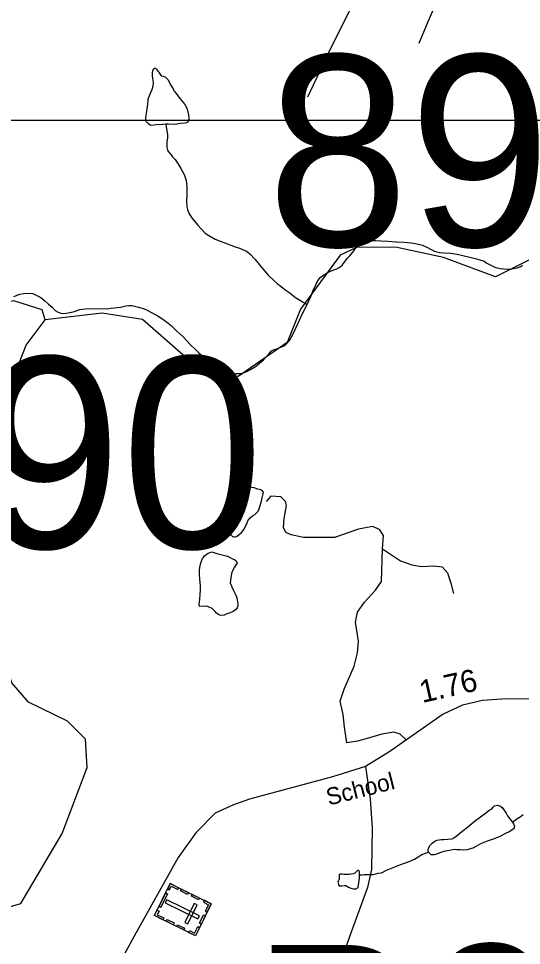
# Model space of a CAD drawing. Extents: x 2126262 to 2293712, y 749403 to 919119.
# Drawn here: x 2210024 to 2212832, y 790264 to 795436 of the extents above; entities that cross this region are included whole.
import ezdxf

# ---------------------------------------------------------------- set-up
doc = ezdxf.new("R2010")
doc.units = 0
for name, color, linetype in [('Exist Cultural Cemetery CELL', 7, 'Continuous'), ('Exist Hydrographic Creek Single Shore', 7, 'Continuous'), ('Exist Hydrographic Misc Water Feature', 7, 'Continuous'), ('Exist Road Non-System Type 51', 7, 'Continuous'), ('Exist Road Secondary Mileage Hundredths English Label', 7, 'Continuous'), ('Exist Road Secondary Structure Pipe Number Label', 7, 'Continuous'), ('Exist Road Secondary Structure Standard Bridge Number Label', 7, 'Continuous'), ('Exist Road Secondary Type 51 Attributed', 7, 'Continuous'), ('Exist Road Secondary Type 51 Label', 7, 'Continuous'), ('Map Preparation Inset Cut Line', 7, 'Continuous')]:
    doc.layers.add(name, color=color, linetype=linetype)

msp = doc.modelspace()

# ---------------------------------------------------------------- linework, layer by layer
at = {"layer": 'Exist Cultural Cemetery CELL'}
for points in [[(2211099.6, 790496.3), (2211011.7, 790317.7), (2210783.2, 790430.1), (2210871.1, 790608.7)], [(2210856.6, 790579), (2210866.9, 790573.9), (2210876.6, 790593.7), (2210912.8, 790575.8), (2210917.8, 790585.8), (2210871.2, 790608.7)], [(2210856, 790552.1), (2210818.6, 790476), (2210808.4, 790481), (2210845.8, 790557.1)], [(2210933.9, 790577.9), (2210972.8, 790558.7), (2210967.7, 790548.5), (2210928.9, 790567.7)], [(2210994.2, 790548.2), (2211033.1, 790529.1), (2211028, 790518.8), (2210989.2, 790538)], [(2211025.2, 790411.4), (2211033.4, 790428.2), (2210851.5, 790517.7), (2210843.2, 790500.9)], [(2211020.5, 790489.7), (2211003.7, 790498), (2210951.8, 790392.3), (2210968.5, 790384.1)], [(2211060.7, 790515.4), (2211055.7, 790505.2), (2211084.6, 790491), (2211066.7, 790454.6), (2211076.7, 790449.7), (2211099.6, 790496.3)], [(2210797.8, 790459.8), (2210808.2, 790454.7), (2210798.4, 790435), (2210834.7, 790417.2), (2210829.8, 790407.2), (2210783.2, 790430.1)], [(2210853.1, 790408.4), (2210891.9, 790389.3), (2210886.9, 790379), (2210848.1, 790398.2)], [(2211066.9, 790429.8), (2211044, 790383.3), (2211033.8, 790388.4), (2211056.6, 790434.9)], [(2210912.2, 790379.3), (2210951.1, 790360.1), (2210946.1, 790349.9), (2210907.2, 790369)], [(2210972.7, 790336.7), (2210977.8, 790346.9), (2211006.6, 790332.7), (2211024.5, 790369.1), (2211034.5, 790364.2), (2211011.6, 790317.6)]]:
    msp.add_lwpolyline(points, close=True, dxfattribs=at)
at = {"layer": 'Exist Hydrographic Creek Single Shore'}
for points in [[(2210173.3, 793754.8), (2210156.3, 793810.9), (2209997.3, 793860.1), (2209590.3, 793783.2), (2209465.4, 793798.9), (2209356.3, 793873.3), (2208902.4, 794486.2), (2208876.3, 794568.8), (2208717.4, 794709.8), (2208500.3, 794799.6), (2208332.3, 794940.8), (2208290.3, 795033.5), (2208281.3, 795115.7), (2208239.4, 795188.7), (2208204.5, 795532.4), (2208145.3, 795564.7), (2207937.4, 795529.6)], [(2212895.3, 794098.9), (2212687.4, 793994.9), (2212395.4, 794102.7), (2212128.2, 794160.6), (2211911.3, 794158.6), (2211820.2, 794114.5), (2211597.4, 793814), (2211523.3, 793628.6), (2211250.4, 793437.4), (2211141.3, 793442.9), (2210941.4, 793558.6), (2210715.4, 793756.7), (2210490.3, 793790.9), (2210173.3, 793754.8)]]:
    msp.add_lwpolyline(points, dxfattribs=at)
at = {"layer": 'Exist Hydrographic Misc Water Feature'}
for points in [[(2210846.3, 794846.9), (2210828.3, 794844.8), (2210794.7, 794842.5), (2210766.6, 794838.3), (2210758.6, 794840.3), (2210748.3, 794850.2), (2210738.5, 794860.1), (2210734.4, 794870), (2210734.4, 794884), (2210738.1, 794906.1), (2210742, 794932.1), (2210745.7, 794958.1), (2210747.7, 794976.1), (2210747.7, 794988.1), (2210753.5, 795000.2), (2210765.1, 795028.2), (2210767.2, 795034.2), (2210775.2, 795060.3), (2210776.8, 795078.3), (2210774.6, 795100.3), (2210772.7, 795118.3), (2210772.7, 795132.3), (2210774.4, 795146.3), (2210780.3, 795158.3), (2210788.3, 795158.4), (2210794.5, 795152.4), (2210802.5, 795142.5), (2210806.4, 795136.5), (2210812.7, 795126.5), (2210820.7, 795116.6), (2210830.6, 795114.6), (2210844.7, 795108.8), (2210850.6, 795102.8), (2210858.8, 795092.9), (2210866.8, 795076.9), (2210876.9, 795061), (2210887.1, 795043.1), (2210891.2, 795033.1), (2210897.2, 795027.1), (2210925.5, 794987.4), (2210945.6, 794965.5), (2210955.6, 794949.6), (2210965.9, 794929.6), (2210972.2, 794897.7), (2210974.1, 794879.7), (2210974.1, 794873.7), (2210968.3, 794857.7), (2210962.4, 794853.6), (2210950.3, 794851.5), (2210928.4, 794849.4), (2210896.4, 794845.2), (2210860.5, 794846.9), (2210846.3, 794846.9)], [(2210846.3, 794846.9), (2210848.6, 794830.9), (2210855, 794788.9), (2210855, 794769), (2210851.1, 794748.9), (2210851.1, 794732.9), (2210851.5, 794716.9), (2210855.4, 794701), (2210861.7, 794691), (2210873.6, 794677.1), (2210883.7, 794663.2), (2210897.8, 794649.3), (2210913.8, 794627.4), (2210930.2, 794599.5), (2210948.5, 794565.7), (2210960.6, 794531.8), (2210962.8, 794497.8), (2210963.2, 794457.8), (2210961.4, 794413.8), (2210963.6, 794385.8), (2210967.7, 794369.9), (2210973.9, 794349.9), (2210989.9, 794326), (2211004.2, 794306.1), (2211024.3, 794282.3), (2211044.4, 794262.4), (2211066.6, 794238.6), (2211086.7, 794224.7), (2211120.9, 794205), (2211154.9, 794191.2), (2211174.8, 794183.4), (2211233.1, 794161.7), (2211257.1, 794154), (2211297, 794138.3), (2211315.3, 794122.4), (2211345.4, 794090.5), (2211369.6, 794060.8), (2211387.9, 794038.9), (2211418.2, 794003.1), (2211448.2, 793975.3), (2211468.5, 793957.5), (2211516.7, 793919.8), (2211532.7, 793907.9), (2211570.8, 793878.2), (2211635.2, 793840.7)], [(2211635.2, 793840.7), (2211654.9, 793884.8), (2211670.7, 793922.9), (2211682.3, 793945), (2211690.1, 793963), (2211698.1, 793977), (2211708.2, 793991.1), (2211725.8, 794003.2), (2211743.9, 794015.4), (2211761.9, 794023.5), (2211783.6, 794033.6), (2211801.7, 794039.7), (2211817.7, 794047.9), (2211831.6, 794061.9), (2211847.4, 794082.1), (2211861.1, 794098.1), (2211873, 794112.2), (2211890.9, 794132.3), (2211898.9, 794144.4), (2211911, 794160.5), (2211924.7, 794174.6), (2211940.7, 794180.6), (2211958.5, 794188.8), (2211988.7, 794197), (2212016.6, 794197.2), (2212046.7, 794195.4), (2212084.7, 794193.6), (2212132.6, 794189.9), (2212174.7, 794188.2), (2212216.7, 794184.6), (2212240.7, 794180.7), (2212278.6, 794171), (2212302.6, 794159.1), (2212326.6, 794147.3), (2212346.9, 794137.4), (2212373, 794129.7), (2212400.8, 794127.8), (2212434.9, 794126.1), (2212472.8, 794120.3), (2212504.8, 794112.6), (2212542.9, 794104.8), (2212572.9, 794097), (2212599.1, 794089.2), (2212623.1, 794081.4), (2212639.1, 794071.5), (2212667.2, 794055.7), (2212683.4, 794047.8), (2212713.3, 794040), (2212731.4, 794038.2), (2212753.3, 794036.3), (2212777.3, 794038.5), (2212807.5, 794044.7), (2212827.1, 794052.8), (2212837.2, 794058.9)], [(2209997.4, 793885.3), (2210031.5, 793897.6), (2210055.5, 793901.7), (2210077.2, 793903.9), (2210103.2, 793902), (2210129.5, 793888.2), (2210149.4, 793878.4), (2210171.7, 793860.5), (2210191.6, 793842.7), (2210211.7, 793824.8), (2210227.9, 793807), (2210241.8, 793799.1), (2210253.9, 793793.2), (2210269.9, 793789.3), (2210289.8, 793791.4)], [(2210289.8, 793791.4), (2210309.9, 793795.5), (2210336, 793801.7), (2210365.9, 793811.9), (2210395.6, 793816.1), (2210425.6, 793818.3), (2210465.6, 793816.6), (2210491.6, 793816.8), (2210517.6, 793815), (2210539.6, 793819.1), (2210593.7, 793825.5), (2210623.7, 793831.7), (2210639.6, 793833.8), (2210655.6, 793833.9), (2210693.6, 793824.2), (2210721.7, 793818.4), (2210745.7, 793806.5), (2210803.9, 793774.9), (2210840.2, 793751.2), (2210878.1, 793721.5), (2210908.5, 793691.7), (2210940.7, 793661.9), (2210960.6, 793640.1), (2210985, 793612.3), (2211009.2, 793590.4), (2211031.1, 793570.6), (2211051.4, 793552.7), (2211075.4, 793530.9), (2211091.6, 793519.1), (2211111.7, 793503.2), (2211135.7, 793489.4), (2211165.8, 793477.5), (2211191.9, 793465.7), (2211223.8, 793454), (2211237.8, 793454.1), (2211251.9, 793454.2), (2211265.9, 793454.3), (2211275.9, 793456.3), (2211297.9, 793466.5), (2211319.6, 793476.6), (2211347.7, 793494.8), (2211391.4, 793531.1), (2211425.2, 793569.3), (2211436.9, 793581.3), (2211446.9, 793587.4), (2211465, 793593.5), (2211482.8, 793599.7), (2211506.6, 793609.8), (2211510.7, 793611.8), (2211536.5, 793640), (2211556.4, 793676.2), (2211583.9, 793732.4), (2211609.3, 793790.5), (2211635.2, 793840.7)], [(2209828.4, 793010.7), (2210066.2, 793612.7), (2210173.3, 793754.8)], [(2208875.2, 787565.3), (2208790.1, 787780.3), (2208725.2, 788762.5), (2208774.2, 788938.6), (2208971.2, 789354.4), (2209177.3, 789632.3), (2209242.3, 789798.2), (2209465.2, 790141.3), (2209614.3, 790302.3), (2209821.4, 790435.8), (2210037.3, 790497), (2210268.2, 790889.1), (2210407.2, 791256.9), (2210397.4, 791414.6), (2210297.3, 791515.1), (2210079.3, 791621.2), (2209987.3, 791728.1), (2209911.2, 791962.6), (2209932.3, 792526.4), (2209898.3, 792592.6), (2209897.3, 792720.6), (2209828.4, 793010.7)], [(2211370.9, 792713.3), (2211380.9, 792743.3), (2211384.6, 792761.3), (2211390.3, 792783.3), (2211392.4, 792793.4), (2211386.4, 792799.3), (2211376.4, 792805.2), (2211360.4, 792809.2), (2211338.5, 792817), (2211308.1, 792820.8), (2211292.1, 792822.7), (2211282.3, 792818.6), (2211274.3, 792810.6), (2211270.4, 792804.6), (2211268.3, 792796.5), (2211266.7, 792780.5), (2211262.6, 792760.5), (2211254.8, 792736.4), (2211247.2, 792710.4), (2211241.1, 792682.3), (2211241.5, 792662.4), (2211243.3, 792646.4), (2211245.6, 792630.4), (2211243.5, 792622.4), (2211241.7, 792616.4), (2211227.9, 792598.3), (2211215.8, 792586.2), (2211209.9, 792580.2), (2211204.2, 792572.2), (2211202.1, 792568.2), (2211202.1, 792560.2), (2211206.2, 792554.2), (2211210.1, 792552.2), (2211218.1, 792546.2), (2211226.1, 792544.3), (2211232, 792544.3), (2211240, 792546.4), (2211248, 792550.5), (2211256, 792556.5), (2211268.1, 792568.6), (2211283.9, 792586.7), (2211293.6, 792606.7), (2211297.7, 792616.8), (2211303.6, 792632.8), (2211315.3, 792646.9), (2211329.4, 792661), (2211343.4, 792669.1), (2211353, 792677.2), (2211361.2, 792687.2), (2211367.2, 792699.2), (2211370.9, 792713.3)], [(2211033.6, 792333), (2211033.6, 792359), (2211035.4, 792373), (2211039.3, 792391.1), (2211045, 792407.1), (2211051.2, 792423.2), (2211055.1, 792427.2), (2211062.9, 792437.2), (2211083, 792453.4), (2211102.9, 792459.5), (2211131, 792449.7), (2211160.9, 792443.9), (2211190.8, 792436.1), (2211204.8, 792428.2), (2211219.1, 792420.3), (2211229.2, 792416.3), (2211239.2, 792410.5), (2211245.2, 792398.5), (2211229.4, 792374.4), (2211215.6, 792346.3), (2211211.5, 792328.3), (2211207.8, 792300.3), (2211205.8, 792286.3), (2211214.2, 792264.3), (2211226.3, 792240.4), (2211232.5, 792226.5), (2211240.5, 792208.5), (2211244.6, 792192.5), (2211248.9, 792170.6), (2211248.9, 792156.6), (2211245, 792146.6), (2211237, 792138.5), (2211223, 792126.4), (2211205.2, 792120.4), (2211187.1, 792114.2), (2211171.1, 792106.1), (2211159, 792104), (2211145.1, 792105.9), (2211129.1, 792117.8), (2211121.1, 792127.7), (2211104.9, 792143.6), (2211088.9, 792151.5), (2211074.8, 792157.4), (2211060.8, 792155.3), (2211042.8, 792157.2), (2211034.8, 792155.2), (2211032.9, 792167.1), (2211034.8, 792181.1), (2211036.6, 792195.1), (2211038.3, 792221.2), (2211040.3, 792245.2), (2211040.1, 792269.1), (2211038.1, 792289.1), (2211035.8, 792309.1), (2211033.6, 792333)], [(2212311.8, 790784.5), (2212309.8, 790790.4), (2212309.8, 790798.4), (2212313.7, 790810.5), (2212321.7, 790822.5), (2212333.6, 790834.6), (2212347.3, 790844.7), (2212359.4, 790850.7), (2212371.3, 790852.9), (2212383.4, 790854.9), (2212397.4, 790855), (2212421.3, 790857.2), (2212441.4, 790859.3), (2212449.4, 790861.3), (2212455.4, 790865.4), (2212465, 790871.5), (2212499.1, 790899.7), (2212530.8, 790923.9), (2212554.6, 790944), (2212574.5, 790960.2), (2212630.3, 791002.6), (2212652, 791018.7), (2212666.2, 791026.8), (2212674.2, 791034.9), (2212681.8, 791042.9), (2212697.8, 791047.1), (2212703.9, 791045.1), (2212714, 791041.1), (2212724, 791033.2), (2212732.2, 791021.2), (2212746.1, 791001.4), (2212754.4, 790987.4), (2212766.4, 790969.5), (2212780.6, 790951.6)], [(2212780.6, 790951.6), (2212806.4, 790969.8), (2212824.3, 790981.9), (2212840.3, 790994.1)], [(2212780.6, 790951.6), (2212782.6, 790947.7), (2212786.5, 790941.7), (2212788.6, 790937.7), (2212792.7, 790929.7), (2212790.9, 790925.7), (2212790.9, 790919.7), (2212787, 790913.7), (2212776.9, 790907.6), (2212762.8, 790897.5), (2212743.1, 790887.4), (2212711.1, 790871.2), (2212679.3, 790859), (2212639.3, 790844.7), (2212603.4, 790830.4), (2212577.6, 790816.3), (2212559.6, 790806.2), (2212545.6, 790802), (2212529.6, 790798), (2212507.9, 790795.8), (2212491.7, 790797.7), (2212469.9, 790797.6), (2212459.7, 790799.5), (2212447.8, 790797.4), (2212427.9, 790793.2), (2212397.8, 790787.1), (2212381.8, 790782.9), (2212357.8, 790772.8), (2212344, 790768.6), (2212334.2, 790768.6), (2212328, 790768.5), (2212323.9, 790772.5), (2212319.8, 790776.5), (2212311.8, 790784.5)], [(2211926.8, 790657.9), (2211940.9, 790657.9), (2211952.8, 790660), (2211972.9, 790660.2), (2211986.8, 790660.2), (2212002.8, 790660.3), (2212030.9, 790666.5), (2212050.8, 790668.6), (2212078.7, 790682.8), (2212114.6, 790699.1), (2212152.3, 790713.3), (2212204.4, 790731.7), (2212234.1, 790745.9), (2212276.2, 790770.2), (2212311.8, 790784.5)], [(2211926.8, 790657.9), (2211926.8, 790669.9), (2211926.8, 790673.9), (2211924.9, 790677.9), (2211920.8, 790681.8), (2211916.9, 790681.8), (2211910.8, 790675.7), (2211900.9, 790667.7), (2211892.9, 790663.6), (2211880.8, 790661.5), (2211868.9, 790659.4), (2211860.9, 790659.4), (2211850.9, 790659.3), (2211840.8, 790659.2), (2211830.8, 790661.1), (2211826.9, 790661.1), (2211818.9, 790661.1), (2211814.8, 790657.1), (2211813.2, 790645.1), (2211813.2, 790635), (2211811.1, 790629), (2211809.1, 790623), (2211807, 790617), (2211807.4, 790613), (2211809.3, 790605), (2211809.3, 790601), (2211813.4, 790597.1), (2211819.3, 790597.1), (2211829.4, 790597.2), (2211841.3, 790597.3), (2211845.4, 790597.3), (2211851.3, 790597.3), (2211865.4, 790589.5), (2211879.4, 790583.5), (2211893.3, 790579.6), (2211903.4, 790579.7), (2211909.3, 790579.7), (2211913.4, 790583.8), (2211919.4, 790587.8), (2211923.1, 790613.8), (2211927.2, 790639.8), (2211926.8, 790657.9)]]:
    msp.add_lwpolyline(points, dxfattribs=at)
at = {"layer": 'Exist Road Non-System Type 51'}
for points in [[(2212135.3, 796195.1), (2212067.5, 796050.6), (2212059.1, 795993.3), (2212056.3, 795941.6), (2212064.7, 795899.7), (2212059.1, 795850.9), (2212035.4, 795806.2), (2211904.9, 795547.1), (2211764, 795264.9), (2211636.3, 794997.4)], [(2212481.6, 795657.1), (2212438, 795655.3), (2212412.9, 795642.7), (2212368.2, 795554.7), (2212309.6, 795416.5), (2212258, 795296.3)], [(2212055.9, 792476.8), (2212062.2, 792551.6), (2212038.4, 792583.7), (2212000.8, 792600.5), (2211922.6, 792586.5), (2211788.6, 792540.4), (2211614.2, 792540.4), (2211545.8, 792554.4), (2211516.5, 792568.3), (2211503.9, 792596.3), (2211506.7, 792646.6), (2211520, 792718.5), (2211514.4, 792740.8), (2211487.9, 792766), (2211432.1, 792770.2), (2211405.5, 792740.8)], [(2212188.5, 791411.6), (2212153.6, 791441.8), (2212118.7, 791453), (2212051.7, 791441.8), (2211970.8, 791418.1), (2211916.3, 791402.7), (2211856.3, 791394.3), (2211843.8, 791482.3), (2211836.8, 791552.2), (2211820, 791626.2), (2211841, 791693.2), (2211897.5, 791822.4), (2211917, 791896.5), (2211922.6, 791962.1), (2211905.9, 792066.9), (2211917, 792122.8), (2211956.1, 792180), (2212017.5, 792245.7), (2212050.3, 792293.9), (2212055.9, 792476.8)], [(2212055.9, 792476.8), (2212155.7, 792409.1), (2212219.9, 792386.7), (2212274.3, 792378.4), (2212342.7, 792381.2), (2212388.7, 792377), (2212418, 792343.4), (2212437.6, 792284.8), (2212452.9, 792227.5)], [(2211961.7, 791261.5), (2211987.5, 791080.1), (2211997.3, 790920.8), (2211995.2, 790686.9), (2211971.4, 790587.7), (2211880.7, 790337.7), (2211854.9, 790265.7)]]:
    msp.add_lwpolyline(points, dxfattribs=at)
at = {"layer": 'Exist Road Secondary Type 51 Attributed'}
msp.add_lwpolyline([(2214630.5, 792415.5), (2214560.3, 792395.7), (2214470.9, 792351), (2214133.9, 792083.5), (2213914.8, 791929.8), (2213662.9, 791778.3), (2213510.8, 791702.8), (2213378.9, 791657.5), (2213272.8, 791636.5), (2212747.4, 791640), (2212614.8, 791630.2), (2212503.2, 791605.1), (2212394.3, 791554.8), (2212096.3, 791346), (2211961.7, 791261.5), (2211776.1, 791204.2), (2211313.4, 791079.2), (2211224.1, 791048.5), (2211120.8, 791002.4), (2211013.4, 790892), (2210914.3, 790753.7), (2210669.4, 790315.8), (2210389.5, 789802.5)], dxfattribs=at)
at = {"layer": 'Map Preparation Inset Cut Line'}
msp.add_lwpolyline([(2224442, 807770.9), (2205436.6, 807770.9), (2205436.6, 794867.7), (2224442, 794867.7)], close=True, dxfattribs=at)

# ---------------------------------------------------------------- texts
at = {"layer": 'Exist Road Secondary Mileage Hundredths English Label'}
msp.add_text('1.76', height=125, rotation=12.6908, dxfattribs=at).set_placement((2212277.5, 791616.2))
at = {"layer": 'Exist Road Secondary Structure Pipe Number Label'}
msp.add_text('P91', height=1066.27, dxfattribs=at).set_placement((2211320.3, 789200.2))
at = {"layer": 'Exist Road Secondary Structure Standard Bridge Number Label'}
for s, p in [('89', (2211409.9, 794165)), ('90', (2209805.6, 792480.6))]:
    msp.add_text(s, height=1066.27, dxfattribs=at).set_placement(p)
at = {"layer": 'Exist Road Secondary Type 51 Label'}
msp.add_text('School', height=95, rotation=14.2405, dxfattribs=at).set_placement((2211754.9, 791043.4))

doc.saveas('drawing.dxf')
